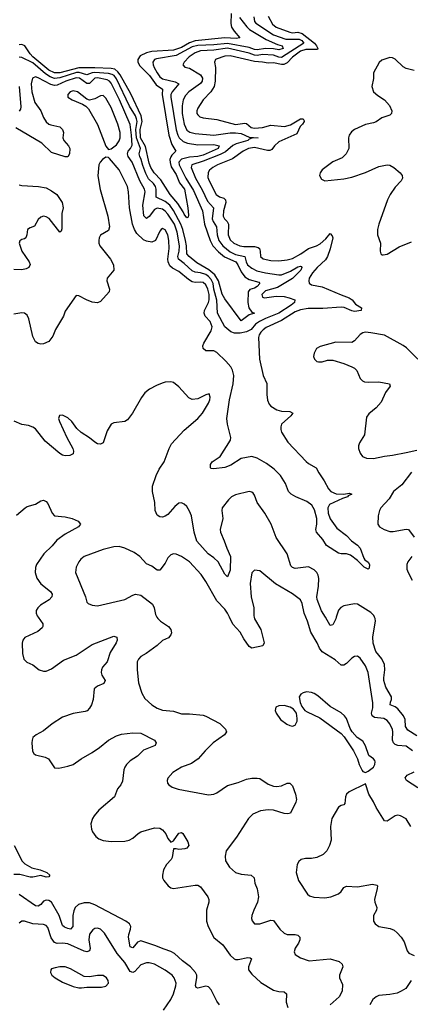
# Model space of a CAD drawing. Header units: inches. Extents: x 1694797 to 1849917, y 907313 to 1017959.
# Tile 791 of 834: x 1836434 to 1839321, y 987134 to 994424. Entities that reach past the tile are written whole.
import ezdxf

# ---------------------------------------------------------------- set-up
doc = ezdxf.new("R2010")
doc.units = ezdxf.units.IN
doc.header["$MEASUREMENT"] = 0
doc.layers.add('B8938', color=7, linetype='Continuous')
doc.layers.add('B8939', color=7, linetype='Continuous')

msp = doc.modelspace()

# ---------------------------------------------------------------- linework, layer by layer
at = {"layer": 'B8938', "color": 5}
for points, elevation in [([(1836570.8, 990000), (1836605, 989950), (1836605.5, 989930), (1836600, 989920), (1836566.7, 989893.3), (1836470.8, 989850), (1836456.3, 989830), (1836452.7, 989807.3), (1836454.4, 989730), (1836463.8, 989690), (1836485.8, 989665.9), (1836530, 989647.7), (1836577.3, 989610), (1836610, 989599.5), (1836630, 989601.5), (1836670, 989616.9), (1836757.4, 989682.6), (1836850, 989718.6), (1836970, 989797.1), (1837130, 989859.5), (1837151.8, 989851.8), (1837154.9, 989830), (1837147.4, 989810), (1837101.4, 989738.6), (1837079.7, 989670), (1837046.7, 989630), (1837038.9, 989610), (1837036.5, 989590), (1837041.2, 989570), (1837064.6, 989530), (1837055.3, 989510), (1837008.2, 989490), (1836985.3, 989470), (1836978, 989390), (1836964.2, 989350), (1836950, 989325.6), (1836932.6, 989307.4), (1836918.2, 989301.8), (1836830, 989287.4), (1836750, 989260.5), (1836673, 989210), (1836610, 989158), (1836554.8, 989130), (1836530.8, 989110), (1836525.5, 989090), (1836523, 989070), (1836528.4, 989008.4), (1836538.8, 988990), (1836550, 988982), (1836622.6, 988962.6), (1836646.8, 988950), (1836690, 988884.9), (1836723, 988883), (1836790, 988895.8), (1836830, 988910.4), (1836888, 988952), (1836970, 988998.3), (1837024.5, 989035.5), (1837090.5, 989089.5), (1837150, 989121.3), (1837185.9, 989134.1), (1837270, 989143.9), (1837330, 989140.8), (1837430.7, 989090), (1837442, 989070), (1837434, 989050), (1837350, 989014.8), (1837304.2, 988970), (1837250, 988935.9), (1837222.3, 988910), (1837210.2, 988890), (1837204.6, 988870), (1837194.7, 988785.3), (1837180.9, 988759.1), (1837156, 988730), (1837133.4, 988670), (1837018, 988570), (1836983.1, 988530), (1836972, 988510), (1836960.3, 988470), (1836964.6, 988430), (1836972, 988410), (1836996.7, 988376.7), (1837019.9, 988359.9), (1837050, 988346.5), (1837110, 988339.7), (1837210, 988342.6), (1837242.7, 988350), (1837270, 988364), (1837310, 988399), (1837330, 988410.3), (1837430, 988441.3), (1837470, 988437.7), (1837490, 988425.2), (1837514.7, 988394.7), (1837530, 988361.7), (1837550, 988334.7), (1837570, 988344.4), (1837610, 988401.3), (1837630, 988406.4), (1837638.9, 988398.9), (1837677.4, 988337.4), (1837684.9, 988310), (1837670.4, 988290), (1837654.9, 988285.1), (1837610, 988280.2), (1837590, 988285.2), (1837570, 988284.2), (1837560.4, 988219.6), (1837553.5, 988206.5), (1837519, 988170), (1837497.3, 988130), (1837489, 988090), (1837490.3, 988070), (1837499, 988050), (1837530.3, 988010), (1837550, 987996.5), (1837570, 987990.2), (1837730, 988016.5), (1837750, 988015.5), (1837770, 988004.2), (1837824.9, 987930), (1837832.4, 987910), (1837832.4, 987890), (1837815.8, 987830), (1837814.9, 987750), (1837826.2, 987710), (1837870, 987629.2), (1837934.8, 987574.8), (1837990, 987497.2), (1838019.5, 987470), (1838030, 987464.6), (1838050, 987464.2), (1838121.3, 987481.3), (1838138.2, 987478.2), (1838147, 987470), (1838124.4, 987410), (1838125.8, 987390), (1838150, 987357.6), (1838215.4, 987295.4), (1838310, 987239.5), (1838350, 987227.4), (1838390, 987226), (1838406, 987210), (1838402.6, 987150), (1838416.1, 987110)], 620), ([(1837448.7, 990000), (1837454, 989990), (1837474.4, 989970), (1837534, 989930), (1837552.2, 989910), (1837555.1, 989884.9), (1837550.3, 989869.7), (1837533.4, 989846.6), (1837490, 989827.3), (1837450, 989789.5), (1837368, 989730), (1837330, 989708), (1837312, 989690), (1837301.7, 989670), (1837301.1, 989610), (1837312.9, 989512.9), (1837337.3, 989437.3), (1837358, 989398), (1837410.7, 989350), (1837450, 989327.2), (1837490, 989311.8), (1837570, 989305.3), (1837630, 989283.8), (1837690, 989284.9), (1837790, 989273.7), (1837810, 989267.7), (1837913, 989213), (1837954.4, 989170), (1837962.4, 989150), (1837948, 989130), (1837864.9, 989070), (1837803.8, 989010), (1837752.7, 988950), (1837702.7, 988917.3), (1837630, 988889.7), (1837564.9, 988850), (1837530, 988808), (1837524.9, 988790), (1837527.3, 988770), (1837537.5, 988757.5), (1837561.7, 988741.7), (1837605.8, 988725.9), (1837830, 988685.7), (1837870, 988688.9), (1837890, 988698.3), (1837970, 988754.3), (1838050, 988774.8), (1838110, 988800.1), (1838150, 988808.1), (1838189.3, 988809.3), (1838210, 988805.2), (1838270, 988763.5), (1838310, 988749.3), (1838333.4, 988746.6), (1838369.8, 988750.2), (1838410.5, 988770.5), (1838430, 988770.6), (1838450, 988751), (1838472, 988690), (1838479.5, 988650), (1838474.4, 988630), (1838434.9, 988550), (1838415.1, 988544.9), (1838390, 988546.3), (1838310, 988570.7), (1838270, 988573), (1838213.7, 988566.3), (1838157.4, 988542.6), (1838124.6, 988510), (1838037.4, 988370), (1837960.4, 988270), (1837952.2, 988230), (1837955.8, 988195.8), (1837983.7, 988150), (1838029.4, 988109.4), (1838070, 988096.5), (1838146, 988090), (1838167.2, 988070), (1838172.8, 988030), (1838188.2, 987988.2), (1838198.5, 987930), (1838191.7, 987890), (1838163.7, 987830), (1838150.4, 987790), (1838148.2, 987770), (1838152.5, 987752.5), (1838170, 987730.7), (1838210, 987730.4), (1838290, 987757.1), (1838310, 987753), (1838357.1, 987690), (1838390, 987659.5), (1838410.3, 987650.3), (1838470, 987650.3), (1838490, 987645.5), (1838503.8, 987630), (1838504.2, 987610), (1838494.8, 987585.2), (1838470.3, 987550), (1838462.3, 987522.3), (1838470, 987503), (1838510, 987478), (1838574.4, 987454.4), (1838730.2, 987470.2), (1838794.8, 987450), (1838818, 987430), (1838822.4, 987410), (1838797.1, 987350), (1838799.3, 987330), (1838819.6, 987279.6), (1838817.3, 987230), (1838796.5, 987190), (1838730, 987129.6)], 640), ([(1838166.7, 990000), (1838170, 989988.5), (1838216.2, 989910), (1838241.1, 989810), (1838231.2, 989788.8), (1838150, 989769.7), (1838130, 989782), (1838090, 989838.7), (1838063.1, 989890), (1838009.3, 989949.3), (1837984.5, 990000)], 640), ([(1839337.4, 989010), (1839290, 989045.3), (1839230, 989049.9), (1839210, 989057.7), (1839196.5, 989070), (1839189.1, 989090), (1839193.1, 989150), (1839189.3, 989169.3), (1839170, 989209.7), (1839150, 989234.2), (1839127, 989250), (1839057.3, 989257.3), (1839038.9, 989270), (1839034.4, 989290), (1839043.9, 989330), (1839044.8, 989364.8), (1839010.6, 989590.6), (1838990, 989640.7), (1838950, 989696), (1838930, 989712.3), (1838910, 989709.5), (1838890, 989697), (1838850, 989656.3), (1838830, 989644.2), (1838810, 989645.6), (1838765.4, 989685.4), (1838670, 989742.7), (1838650.8, 989770), (1838632.9, 989810), (1838585.8, 989890), (1838560.8, 989970), (1838548.5, 990000)], 640), ([(1838774, 990000), (1838770, 989987.3), (1838750, 989944.5), (1838730, 989938.4), (1838693.4, 990000)], 620), ([(1839370, 989120.8), (1839302.8, 989162.8), (1839285.3, 989190), (1839283.5, 989243.5), (1839272.3, 989270), (1839230, 989321.2), (1839210, 989335.8), (1839172.4, 989350), (1839174.5, 989370), (1839183.4, 989390), (1839183.4, 989410), (1839141.7, 989481.7), (1839126.5, 989530), (1839125.1, 989550), (1839133.8, 989610), (1839130.7, 989650.7), (1839112.1, 989692.1), (1839067.1, 989747.1), (1839046.7, 989806.7), (1839045.6, 989854.4), (1839063.2, 989970), (1839060.8, 989990), (1839056.4, 990000)], 620), ([(1839377.4, 988737.4), (1839292.8, 988790), (1839283, 988810), (1839297.4, 988830), (1839350, 988854.7)], 640), ([(1839326.3, 988450), (1839290, 988507), (1839250, 988529.6), (1839230, 988533.3), (1839210, 988528.2), (1839150, 988489.4), (1839130, 988493.2), (1839069.6, 988590), (1839050, 988633.2), (1839016, 988690), (1838990, 988766), (1838870, 988707.3), (1838850.5, 988690), (1838843.1, 988670), (1838838.4, 988621.6), (1838830.4, 988609.6), (1838810, 988604.5), (1838790, 988592.7), (1838742.4, 988510), (1838730.4, 988450), (1838737.1, 988350), (1838725.3, 988310), (1838703.6, 988270), (1838677.7, 988242.3), (1838630, 988221), (1838590, 988213.5), (1838546.1, 988213.9), (1838515.3, 988204.7), (1838497.3, 988190), (1838484, 988170), (1838478, 988110), (1838494.9, 988050), (1838562, 987950), (1838576.4, 987936.4), (1838607.2, 987927.2), (1838690, 987921.7), (1838734, 987930), (1838790, 987950.5), (1838810, 987967.7), (1838830, 987997.3), (1838850, 988008.2), (1838930, 988003.6), (1839042, 988022), (1839075.2, 988015.2), (1839078.8, 988010), (1839077.3, 987990), (1839058, 987910), (1839059.1, 987890), (1839074, 987850), (1839070.7, 987830), (1839050.6, 987790), (1839050.5, 987750), (1839062, 987730), (1839090, 987710.4), (1839173.8, 987693.8), (1839201.7, 987681.7), (1839223.9, 987663.9), (1839253.4, 987630), (1839275.3, 987595.3), (1839298.8, 987530), (1839310, 987511.3), (1839350, 987494.8)], 660), ([(1836392, 988310), (1836453, 988193), (1836472.7, 988172.7), (1836523, 988143), (1836584.7, 988130), (1836633.4, 988110), (1836656.4, 988090), (1836650, 988077.2), (1836630, 988076.2), (1836590, 988086.2), (1836530, 988074.8), (1836510, 988075.8), (1836435, 988095), (1836390, 988094.5)], 580), ([(1837909.9, 987129.9), (1837890, 987158), (1837850, 987240.4), (1837830, 987262.2), (1837810, 987268.1), (1837750, 987252.4), (1837738, 987258), (1837732.2, 987272.2), (1837743.9, 987330), (1837743.6, 987350), (1837734.2, 987370), (1837696.7, 987410), (1837636.3, 987456.3), (1837579, 987510), (1837550, 987525.5), (1837500.7, 987540.7), (1837432.6, 987570), (1837330, 987603.2), (1837305.8, 987594.2), (1837270, 987552), (1837250, 987559.7), (1837238.5, 987630), (1837240.3, 987650), (1837254, 987690), (1837255, 987710), (1837245, 987730), (1837218.8, 987750), (1836988.8, 987870), (1836950, 987884.5), (1836910, 987884.6), (1836868.1, 987871.9), (1836843.9, 987850), (1836833.4, 987826.6), (1836827.6, 987792.4), (1836827.6, 987710), (1836810, 987690.8), (1836790, 987694.7), (1836764, 987704), (1836750, 987716.4), (1836724.9, 987790), (1836668.9, 987890), (1836650, 987902.6), (1836630, 987905.6), (1836610, 987897), (1836590, 987872.7), (1836570, 987859.3), (1836550, 987862.5), (1836430, 987945.7)], 620), ([(1837495.9, 987090), (1837551.4, 987170), (1837571.7, 987210), (1837588.6, 987270), (1837589.7, 987290), (1837576.9, 987330), (1837559.7, 987350), (1837510, 987386.4), (1837430, 987429.8), (1837390, 987441.4), (1837370, 987441.5), (1837330, 987426.2), (1837283.8, 987376.2), (1837270, 987369.2), (1837250, 987377), (1837210, 987444.1), (1837153.3, 987510), (1837061.4, 987661.4), (1837030, 987691.2), (1837010, 987696.3), (1836990, 987694.7), (1836974.8, 987685.2), (1836950, 987652), (1836944.2, 987610), (1836954.2, 987545.8), (1836950.8, 987529.2), (1836930, 987522.9), (1836910, 987527.8), (1836790, 987580.2), (1836750, 987585.4), (1836710, 987583.2), (1836690, 987590.6), (1836665.8, 987625.7), (1836641.8, 987701.8), (1836630, 987716.9), (1836610, 987724.7), (1836530, 987728.7), (1836470, 987748.2), (1836450, 987748), (1836438.7, 987741.3), (1836430, 987734)], 640), ([(1839328.9, 987311.1), (1839288.5, 987251.5), (1839254.9, 987230), (1839223.4, 987216.6), (1839170, 987205.8), (1839090, 987197.8), (1839068.4, 987190), (1839044.6, 987170), (1839022.3, 987130)], 660)]:
    msp.add_lwpolyline(points, dxfattribs=dict(at, elevation=elevation))
at = {"layer": 'B8938', "color": 5, "elevation": 660}
for points in [[(1838553.2, 989446.8), (1838530, 989440.9), (1838511, 989430), (1838501, 989410), (1838507.3, 989367.3), (1838518.8, 989338.8), (1838541, 989310), (1838558, 989298), (1838653.7, 989253.7), (1838810, 989138), (1838833.7, 989113.7), (1838901, 989010), (1838930.7, 988950.7), (1838942.8, 988910), (1838964.5, 988864.5), (1838970, 988858), (1838990, 988851), (1839010, 988860.7), (1839050, 988890.7), (1839058.9, 988910), (1839061.6, 988930), (1839058.3, 988938.3), (1839050, 988952), (1839015.5, 988975.5), (1838990, 989048), (1838970, 989082), (1838929.4, 989109.4), (1838891.8, 989151.8), (1838877, 989177), (1838849.4, 989250), (1838836, 989270), (1838811.3, 989291.3), (1838730, 989339.5), (1838638.6, 989418.6), (1838610, 989434.5), (1838590, 989442.9)], [(1838390, 989346.6), (1838350, 989343.7), (1838326.2, 989333.8), (1838323, 989310), (1838328.7, 989288.7), (1838362.2, 989242.2), (1838407.8, 989207.7), (1838430, 989197.1), (1838450, 989194), (1838470, 989201), (1838485.2, 989230), (1838486, 989250), (1838479, 989290), (1838458, 989318), (1838434.5, 989334.5)], [(1836770, 987411.5), (1836730, 987411.5), (1836695.2, 987404.8), (1836670, 987397.2), (1836662.8, 987390), (1836660.7, 987370), (1836670.6, 987350), (1836696.4, 987330), (1836750, 987297.4), (1836830, 987264.9), (1836870, 987254.4), (1836890, 987254.4), (1836930, 987261.3), (1837038.5, 987261.5), (1837070, 987268.4), (1837089.4, 987290), (1837087.3, 987310), (1837075.6, 987330), (1837050, 987346), (1837010, 987346.6), (1836950, 987336), (1836910, 987340.5), (1836810, 987396.2)]]:
    msp.add_lwpolyline(points, close=True, dxfattribs=at)
at = {"layer": 'B8939', "color": 5}
for points, elevation in [([(1838269.5, 994450), (1838303.8, 994390), (1838330, 994369.3), (1838430, 994332.1), (1838450, 994327.2), (1838490, 994331.2), (1838522.5, 994322.5), (1838612.7, 994250), (1838628.5, 994230), (1838637.6, 994210), (1838635.4, 994204.6), (1838550, 994202.2), (1838510, 994191.6), (1838450, 994145.6), (1838410, 994104.9), (1838386.9, 994093.1), (1838370, 994091.9), (1838310, 994104.9), (1838270, 994102.1), (1838230, 994110.2), (1838170, 994113.6), (1837990, 994156.5), (1837950, 994154.4), (1837887, 994133), (1837881.5, 994130), (1837873.8, 994110), (1837880.6, 994070), (1837879.2, 993970), (1837870.7, 993930), (1837847.8, 993890), (1837789.4, 993830), (1837750.2, 993770), (1837743.5, 993750), (1837744.5, 993730), (1837750, 993720.3), (1837766, 993706), (1837790, 993696.5), (1837890, 993685.7), (1838029.3, 993649.3), (1838098.5, 993658.5), (1838110, 993655.1), (1838145.9, 993625.9), (1838170, 993621.6), (1838230, 993627), (1838290, 993642.8), (1838392.2, 993632.2), (1838435.6, 993644.4), (1838510, 993689.3), (1838529.1, 993689.1), (1838536.3, 993676.3), (1838537.4, 993670), (1838524, 993650), (1838507.2, 993632.8), (1838481.5, 993578.5), (1838350, 993519), (1838316.9, 993490), (1838298.1, 993461.9), (1838284.1, 993455.9), (1838264.6, 993455.4), (1838170, 993476.6), (1838126, 993470), (1838085.8, 993450), (1838006.9, 993393.1), (1837897.3, 993350), (1837861.6, 993330), (1837836.5, 993310), (1837826.6, 993293.4), (1837825.4, 993254.6), (1837833.3, 993230), (1837885.4, 993130), (1837910, 993113.1), (1837942.4, 993102.4), (1837956.2, 993090), (1837956.8, 993070), (1837940.1, 993010), (1837939.2, 992970), (1837948, 992950), (1837967.7, 992930), (1837978, 992910), (1837974.1, 992830), (1837990, 992793.8), (1838016.3, 992770), (1838061.1, 992750), (1838090, 992744.8), (1838170, 992744.9), (1838197, 992737), (1838206.1, 992730), (1838212.5, 992710), (1838213.4, 992670), (1838233.8, 992653.8), (1838290, 992640.8), (1838350, 992639.5), (1838410, 992646.1), (1838450, 992656.9), (1838511.3, 992690), (1838570, 992730.1), (1838628.2, 992750), (1838655.4, 992764.6), (1838697.7, 992802.3), (1838730, 992841.7), (1838744.5, 992824.5), (1838748.2, 992810), (1838730, 992727), (1838708.8, 992670), (1838694.7, 992645.3), (1838632.6, 992590), (1838599, 992550), (1838574.7, 992510), (1838570.2, 992490), (1838573.5, 992473.5), (1838590, 992459.7), (1838670, 992445.9), (1838810, 992386.1), (1838870, 992365.8), (1838892.6, 992350), (1838917.6, 992317.6), (1838960.5, 992290), (1838959.1, 992270), (1838910, 992264.5), (1838890, 992268.4), (1838832.5, 992292.5), (1838810, 992295.2), (1838675.3, 992284.7), (1838566, 992286), (1838510, 992276.7), (1838470, 992261.7), (1838370, 992197.5), (1838256.2, 992143.8), (1838232.6, 992127.4), (1838217.1, 992110), (1838204.2, 992090), (1838200.2, 992070), (1838207.4, 991910), (1838234.8, 991790), (1838259.9, 991730), (1838259.6, 991650), (1838266.3, 991606.3), (1838277.5, 991577.5), (1838290, 991561.7), (1838335.4, 991535.4), (1838370, 991525), (1838430, 991521.8), (1838453.4, 991510), (1838438.8, 991490), (1838369.7, 991430.3), (1838364.6, 991410), (1838364.3, 991390), (1838370.1, 991370), (1838415.4, 991295.4), (1838552.4, 991152.4), (1838570, 991137.6), (1838626.4, 991106.4), (1838644.1, 991070), (1838685.9, 991010), (1838716.4, 990950), (1838735, 990930), (1838773.1, 990913.1), (1838828.9, 990911.1), (1838870, 990918), (1838890, 990910.8), (1838861.7, 990898.3), (1838856, 990890), (1838820.3, 990879.7), (1838724.7, 990835.3), (1838711.7, 990810), (1838713.3, 990770), (1838728.2, 990728.2), (1838778.3, 990658.3), (1838850, 990605.2), (1838885.8, 990565.8), (1838930, 990532.5), (1838950.1, 990510), (1838977.1, 990437.1), (1838985.2, 990425.2), (1839010, 990406.3), (1839020.6, 990390), (1839017.4, 990362.6), (1839010, 990355.8), (1838980.5, 990370), (1838930, 990420.5), (1838878.7, 990458.7), (1838850, 990469.7), (1838810.3, 990469.7), (1838790, 990474.7), (1838702.9, 990530), (1838674.9, 990574.9), (1838628.6, 990630), (1838623, 990650), (1838630.7, 990689.3), (1838629.5, 990730.5), (1838613.8, 990793.8), (1838594.7, 990830), (1838557.5, 990857.5), (1838475.4, 990890), (1838440.5, 990910), (1838421.6, 990930), (1838399.4, 990990), (1838360.9, 991050), (1838315.8, 991095.8), (1838259, 991139), (1838190, 991178.2), (1838150, 991190.8), (1838070, 991174.1), (1837993.6, 991126.4), (1837950, 991109.2), (1837870, 991097.6), (1837850, 991100.5), (1837845.3, 991105.3), (1837845.4, 991130), (1837857.7, 991150), (1837916.8, 991190), (1837991.6, 991310), (1837995.3, 991330), (1837969.8, 991429.8), (1837965.9, 991470), (1837985.6, 991610), (1838011.4, 991728.6), (1838016, 991790), (1838007.3, 991830), (1837994.1, 991854.1), (1837956.8, 991896.8), (1837890, 991960.5), (1837870, 991972.1), (1837810, 991972.7), (1837788.9, 991990), (1837787.5, 992010), (1837795.8, 992030), (1837850, 992119.7), (1837857.4, 992150), (1837841.2, 992190), (1837804.9, 992230), (1837796.9, 992250), (1837799, 992270), (1837830.5, 992329.5), (1837835.5, 992350), (1837833.8, 992390), (1837823.4, 992430), (1837810, 992461.7), (1837790, 992478), (1837770, 992481.4), (1837730, 992479), (1837710, 992483.7), (1837681.1, 992501.1), (1837610, 992560.5), (1837564.1, 992584.1), (1837542.5, 992602.5), (1837530.3, 992630), (1837528.9, 992650), (1837538.5, 992730), (1837537.5, 992790), (1837530, 992831.6), (1837510, 992867.3), (1837490, 992877.6), (1837479.1, 992870), (1837470, 992859.3), (1837437, 992790), (1837410, 992778), (1837370, 992784.1), (1837350, 992794.3), (1837300.4, 992840.3), (1837281.4, 992870), (1837266.8, 992910), (1837245, 993030), (1837238.4, 993150), (1837229.8, 993190), (1837170, 993312.8), (1837097.5, 993397.5), (1837090, 993404.5), (1837070, 993407), (1837045.5, 993390), (1837028.2, 993370), (1837018.4, 993350), (1837012.3, 993267.7), (1837027.7, 993167.7), (1837086.4, 992970), (1837098.7, 992890), (1837090, 992863.7), (1837032.1, 992827.9), (1837021.6, 992810), (1837018.4, 992790), (1837019.5, 992770), (1837027, 992750), (1837106, 992650), (1837126.3, 992610), (1837128.5, 992570), (1837080.4, 992510), (1837078.7, 992490), (1837098.3, 992430), (1837095.3, 992410), (1837030, 992338.4), (1837010, 992328), (1836970, 992332.4), (1836926.6, 992350), (1836870, 992380.7), (1836850, 992381.2), (1836770, 992265.2), (1836757, 992230), (1836699.5, 992130), (1836679.1, 992080.9), (1836650, 992041.6), (1836610, 992023.6), (1836590, 992021.3), (1836570, 992026), (1836550, 992039.8), (1836530, 992078.4), (1836502, 992210), (1836490, 992236.2), (1836470, 992251.6), (1836450, 992253.3), (1836390, 992242.6)], 580), ([(1838165.8, 994445.8), (1838169.7, 994410), (1838179.1, 994399.1), (1838310, 994313.1), (1838400.9, 994280.9), (1838499, 994279), (1838519.5, 994270), (1838533.2, 994250), (1838370, 994144.1), (1838350, 994146.5), (1838310, 994161.3), (1838230, 994166.4), (1838190, 994159.7), (1838170, 994162.1), (1838130, 994176.1), (1837970, 994212.4), (1837870, 994198), (1837770, 994193.2), (1837730, 994179.9), (1837687.2, 994150), (1837650.2, 994110), (1837638.7, 994090), (1837653.7, 994073.7), (1837690, 994065), (1837770, 994015.9), (1837784.8, 993990), (1837782.1, 993970), (1837769.4, 993950.6), (1837685.2, 993890), (1837658.3, 993861.7), (1837641.9, 993830), (1837634.2, 993785.8), (1837635.7, 993730), (1837650.8, 993650.8), (1837670, 993606.4), (1837690.5, 993590.6), (1837730, 993580.4), (1837869.2, 993569.2), (1837990, 993585.6), (1838030, 993586), (1838070, 993581.4), (1838130, 993555.1), (1838197.3, 993550), (1838150, 993547.9), (1838130, 993540.3), (1838119.2, 993530), (1838034, 993506), (1838008.3, 993491.7), (1837954.1, 993445.9), (1837914.8, 993425.2), (1837790, 993376.1), (1837706.3, 993350), (1837700.4, 993330), (1837733, 993250), (1837783.4, 993163.4), (1837821.5, 993081.5), (1837865.7, 993030), (1837857.7, 992950), (1837863.4, 992930), (1837889.3, 992890), (1837893.2, 992830), (1837905.7, 992790), (1837935.2, 992750), (1837990, 992705.9), (1838030, 992684.4), (1838098.2, 992670), (1838107.6, 992630), (1838119, 992610), (1838150, 992583.4), (1838185.8, 992565.8), (1838250, 992550.4), (1838350, 992534.4), (1838370, 992534.9), (1838437, 992563), (1838490, 992593.7), (1838510, 992600.2), (1838517.2, 992597.2), (1838520.2, 992590), (1838511.1, 992570), (1838450, 992506.8), (1838339.8, 992440.2), (1838250, 992416.6), (1838224.5, 992390), (1838227.6, 992370), (1838244.7, 992364.7), (1838330, 992378.1), (1838390, 992373.9), (1838425.4, 992365.4), (1838468.1, 992350), (1838464.8, 992330), (1838440.8, 992310), (1838350, 992252.3), (1838250, 992212.6), (1838205.6, 992190), (1838177.1, 992170), (1838144.8, 992130), (1838110, 992112.9), (1838063.1, 992103.1), (1838021.9, 992101.9), (1837993.8, 992113.8), (1837950, 992149.7), (1837895.5, 992250), (1837891.9, 992348.1), (1837869.5, 992429.5), (1837863.2, 992470), (1837850, 992499.7), (1837830, 992523.4), (1837810, 992537.8), (1837770, 992551), (1837730, 992554.3), (1837710, 992565.3), (1837650, 992619.7), (1837607.5, 992650), (1837603.2, 992670), (1837612.7, 992710), (1837615.8, 992750), (1837598.6, 992850), (1837577.1, 992910), (1837530, 992985), (1837510, 993007.2), (1837490, 993020.5), (1837450, 993029.4), (1837430, 993019.6), (1837390, 992966.4), (1837370, 992951.6), (1837351.5, 992971.5), (1837345.2, 993050), (1837362.2, 993150), (1837355.7, 993170), (1837321.8, 993230), (1837265.5, 993370), (1837236.1, 993410), (1837229.9, 993430), (1837236.6, 993450), (1837253.1, 993470), (1837265, 993495), (1837260.7, 993570), (1837250, 993648.3), (1837170.5, 993830), (1837110, 993954.8), (1837096.9, 993970), (1837079.8, 993979.8), (1837010, 993993.2), (1836989.6, 993990), (1836950, 993952.5), (1836930, 993951.7), (1836876.6, 993990), (1836850, 993994.8), (1836775.6, 993970), (1836710, 993938.3), (1836690, 993937), (1836664.5, 993944.5), (1836570, 993994), (1836550, 994000.3), (1836528.2, 993991.8), (1836518.7, 993950), (1836523.7, 993890), (1836545.4, 993810), (1836588.7, 993750), (1836610, 993698.9), (1836630, 993667.8), (1836650, 993651), (1836665, 993645), (1836730, 993631.8), (1836751.3, 993611.3), (1836756.3, 993590), (1836753, 993550), (1836760.2, 993530), (1836795.6, 993490), (1836805.3, 993470), (1836800.9, 993430), (1836790.2, 993409.8), (1836770, 993409.7), (1836670, 993441.2), (1836597.6, 993510), (1836404.5, 993624.5)], 560), ([(1837996, 994470), (1837995.7, 994395.7), (1838000.5, 994370), (1838018.9, 994338.9), (1838062, 994290), (1838035.1, 994284.9), (1837950, 994289.7), (1837730, 994266.9), (1837688.1, 994251.9), (1837630, 994219.2), (1837570, 994199.7), (1837411.7, 994188.3), (1837370, 994179.6), (1837324, 994156), (1837307.5, 994130), (1837307.1, 994110), (1837322, 994082), (1837393.6, 994010), (1837441.7, 993941.7), (1837488.8, 993910), (1837487.4, 993870), (1837535.5, 993570), (1837558.9, 993498.9), (1837588.9, 993450), (1837558.5, 993421.5), (1837551.4, 993408.6), (1837544.7, 993390), (1837546.2, 993366.1), (1837554.7, 993334.7), (1837590, 993278.6), (1837615.1, 993215.1), (1837652.1, 993170), (1837676.9, 993030), (1837682.4, 992977.6), (1837678.6, 992961.4), (1837670, 992957.6), (1837650, 992983.5), (1837642.6, 993002.6), (1837602.5, 993062.5), (1837546.4, 993130), (1837477.7, 993237.7), (1837427.2, 993290), (1837403.3, 993330), (1837390, 993362.7), (1837364.2, 993484.2), (1837327.2, 993550), (1837324.1, 993610), (1837338.5, 993670), (1837332, 993712), (1837254.7, 993874.7), (1837175.5, 994015.5), (1837158.9, 994038.9), (1837136.6, 994056.6), (1837110, 994062.3), (1836990, 994068.4), (1836870, 994067.5), (1836730, 994030.9), (1836690, 994031.2), (1836650, 994050.5), (1836531.7, 994150), (1836510, 994170.3), (1836472, 994230), (1836450, 994239.4), (1836430, 994238.4)], 520), ([(1838059.7, 994439.7), (1838111.8, 994371.8), (1838132.5, 994352.5), (1838256.5, 994276.5), (1838339.7, 994239.7), (1838374.4, 994230), (1838381, 994210), (1838350, 994200.8), (1838310, 994207.5), (1838249.8, 994209.8), (1838190, 994201.7), (1838170, 994203.4), (1838130, 994217.4), (1837970, 994247.9), (1837870, 994237.3), (1837750, 994233.7), (1837710, 994222.2), (1837590, 994160.1), (1837444.5, 994135.5), (1837430.6, 994129.4), (1837418, 994110), (1837419.5, 994090), (1837427.7, 994070), (1837448.8, 994030), (1837470, 994001.7), (1837490, 993986.7), (1837584.1, 993964.1), (1837609.3, 993950), (1837561.7, 993890), (1837552.2, 993870), (1837550.1, 993849.9), (1837589.6, 993609.6), (1837601.7, 993570), (1837613.6, 993550), (1837643, 993523), (1837674.6, 993510), (1837750, 993497.9), (1837870, 993499.5), (1837908.9, 993490), (1837901.2, 993470), (1837790, 993421.8), (1837750, 993410.2), (1837690, 993405), (1837629.2, 993390.7), (1837610.9, 993370), (1837613.1, 993350), (1837662.8, 993250), (1837719, 993159), (1837784.9, 993010), (1837800.7, 992910), (1837841, 992790), (1837862.1, 992750), (1837904.1, 992704.1), (1837948.9, 992668.9), (1838032, 992630), (1838047.6, 992610), (1838070, 992556.8), (1838099.2, 992519.2), (1838130, 992501.4), (1838201.2, 992481.2), (1838209, 992470), (1838190, 992448.2), (1838170, 992436.5), (1838134.4, 992425.6), (1838121.6, 992410), (1838120.8, 992330), (1838127.1, 992290), (1838150, 992259.5), (1838170.6, 992250), (1838130, 992237.7), (1838070, 992193.8), (1837950, 992356.8), (1837930, 992392.1), (1837903.6, 992490), (1837875.9, 992535.9), (1837832.7, 992572.7), (1837744.4, 992624.4), (1837687.1, 992670), (1837670, 992690), (1837667.5, 992750), (1837660.4, 992790), (1837641, 992870), (1837626.2, 992910), (1837570.9, 993010.9), (1837543.6, 993050), (1837510, 993077.1), (1837443, 993110), (1837442.9, 993170), (1837436.7, 993190), (1837423.8, 993210), (1837386.6, 993246.6), (1837365.4, 993285.4), (1837343.5, 993343.5), (1837331.9, 993390), (1837321.7, 993410), (1837317.1, 993430), (1837326, 993470), (1837296.6, 993550), (1837293, 993610), (1837301.2, 993670), (1837298.4, 993690), (1837290, 993711.7), (1837244.5, 993784.5), (1837150, 993986.2), (1837132.3, 994010), (1837118.4, 994018.4), (1837090, 994025.5), (1836990, 994034.1), (1836968.4, 994031.6), (1836930, 994016.7), (1836873.3, 994033.3), (1836852.8, 994032.8), (1836730, 993993), (1836690, 993988.8), (1836660.1, 994000.1), (1836623.7, 994023.7), (1836530, 994104.6), (1836450, 994143.6), (1836430, 994145.7)], 540), ([(1839350, 994049), (1839290, 994061.6), (1839270, 994074.7), (1839210, 994132.4), (1839190, 994142), (1839170, 994143), (1839126, 994130), (1839110, 994123.6), (1839091.7, 994108.3), (1839050.4, 994030), (1839048.4, 993988.4), (1839038, 993930), (1839050.4, 993890), (1839081.7, 993861.7), (1839132, 993830), (1839168.8, 993790), (1839185.3, 993750), (1839182.4, 993730), (1839170, 993716.2), (1839110, 993696.4), (1839070, 993667.8), (1839050, 993659.3), (1838990, 993648.5), (1838909.4, 993610.6), (1838885.8, 993594.2), (1838868.8, 993570), (1838864.6, 993550), (1838866.7, 993470), (1838847.6, 993430), (1838817.7, 993402.3), (1838749.3, 993370.7), (1838670, 993311.8), (1838655.5, 993290), (1838650.7, 993270), (1838664.1, 993244.1), (1838690.5, 993230.5), (1838830, 993244.9), (1838890, 993258.3), (1838990, 993293.4), (1839090, 993338), (1839150, 993349.5), (1839170, 993346), (1839200.2, 993330), (1839245.4, 993290), (1839260.2, 993270), (1839264.7, 993250), (1839254.7, 993230), (1839210, 993184.4), (1839172.4, 993130), (1839152.2, 993090), (1839088.3, 992910), (1839079.6, 992870), (1839078.7, 992830), (1839101.1, 992770), (1839099.3, 992710), (1839102.8, 992690), (1839110, 992682.8), (1839122, 992682), (1839150, 992688.4), (1839238.5, 992741.5), (1839330, 992779.8)], 620), ([(1836429.7, 993930), (1836441.8, 993778.2), (1836439.3, 993760.7), (1836430, 993748)], 540), ([(1836430, 993202.3), (1836450, 993196.1), (1836572, 993190), (1836630, 993178), (1836670, 993157.3), (1836708.7, 993130), (1836747.8, 993070), (1836754.9, 993030), (1836744.6, 992990), (1836745.5, 992874.5), (1836740.7, 992859.3), (1836731.3, 992850), (1836651.1, 992951.1), (1836630, 992964.5), (1836610, 992969.4), (1836590, 992962.7), (1836570, 992945.2), (1836544, 992896), (1836510, 992884), (1836491.3, 992870), (1836487.3, 992830), (1836478.8, 992810), (1836470, 992801.2), (1836450, 992797.2), (1836434.4, 992785.6), (1836430.7, 992769.3), (1836449.3, 992709.3), (1836503, 992630), (1836510.4, 992610.3), (1836501, 992590), (1836481.1, 992578.9), (1836450, 992571.8), (1836390, 992574.7)], 560), ([(1839377.4, 991910), (1839294.4, 991994.4), (1839270, 992012.2), (1839130, 992087.2), (1839030, 992106.4), (1838990.3, 992109.7), (1838970, 992106.6), (1838950, 992093.3), (1838910, 992046), (1838890, 992032.8), (1838770, 992035.3), (1838654.7, 992005.3), (1838628.2, 991990), (1838610, 991955.3), (1838606.7, 991930), (1838613.4, 991910), (1838630, 991893.4), (1838642, 991890), (1838670, 991890.4), (1838710, 991902), (1838750, 991904), (1838830, 991879), (1838890, 991854.7), (1838910, 991842.8), (1838925.5, 991825.5), (1838950, 991768.4), (1838969.3, 991749.3), (1838983.2, 991743.2), (1839010, 991739.1), (1839090, 991742.7), (1839168, 991728), (1839173, 991710), (1839137.3, 991662.7), (1839106.7, 991593.3), (1839069.5, 991550.6), (1839013.8, 991506.2), (1838998.4, 991481.6), (1838981.8, 991350), (1838945.7, 991290), (1838938.7, 991270), (1838938.9, 991250), (1838950, 991214.8), (1838969.2, 991189.2), (1838997.5, 991177.5), (1839050, 991175.5), (1839130, 991193.4), (1839190, 991199.3), (1839290, 991218.7), (1839370, 991237.9)], 620), ([(1838693.4, 990000), (1838666.1, 990046.1), (1838633.8, 990130), (1838631.3, 990151.3), (1838643.1, 990230), (1838646.2, 990286.2), (1838641.2, 990310), (1838630, 990329.7), (1838610, 990351.1), (1838570, 990372.3), (1838470, 990361.2), (1838450, 990367.7), (1838439.4, 990379.4), (1838410.7, 990470), (1838330, 990589.7), (1838292.2, 990690), (1838246, 990770), (1838189.8, 990850), (1838170, 990903.7), (1838158.8, 990918.8), (1838150, 990926), (1838130, 990929.7), (1838030, 990906.2), (1838000.4, 990890), (1837977, 990870), (1837931.6, 990810), (1837929.1, 990790), (1837935.2, 990730), (1837916.1, 990650), (1837918, 990630), (1837945.9, 990565.9), (1837963.9, 990510), (1837992.8, 990450), (1837990.8, 990349.2), (1837970, 990299.3), (1837950, 990318), (1837901.8, 990410), (1837870, 990440.3), (1837827.6, 990470), (1837742.2, 990562.2), (1837723.4, 990630), (1837704.5, 990750), (1837690, 990786), (1837670, 990818.9), (1837650, 990837.4), (1837630, 990846), (1837610, 990844.2), (1837580.4, 990819.6), (1837530, 990760.5), (1837510, 990747.8), (1837490, 990741.6), (1837470, 990742.9), (1837450, 990755.1), (1837435.4, 990790), (1837433.3, 990850), (1837415.2, 990930), (1837416.3, 990970), (1837442.5, 991050), (1837465.2, 991094.8), (1837501.4, 991150), (1837538, 991250), (1837556.2, 991283.8), (1837650, 991385.2), (1837749.7, 991470), (1837784, 991510), (1837830, 991585.5), (1837839.1, 991610), (1837842.9, 991630), (1837833.8, 991653.8), (1837810, 991647.3), (1837750, 991617.4), (1837710, 991612.6), (1837684.9, 991624.9), (1837610, 991706.6), (1837570, 991737.2), (1837550, 991742.3), (1837510, 991739.2), (1837486, 991734), (1837444.1, 991715.9), (1837392.3, 991687.7), (1837359.9, 991660.1), (1837333.1, 991626.9), (1837266.7, 991510), (1837230, 991462), (1837210, 991449.5), (1837130, 991438.4), (1837110, 991429.3), (1837081.2, 991378.8), (1837052, 991290), (1837030, 991280.7), (1837010, 991283.6), (1836990, 991295.6), (1836950, 991328), (1836887.2, 991367.2), (1836856.9, 991396.9), (1836818.5, 991450), (1836790, 991475.1), (1836750, 991494.8), (1836727, 991493), (1836719.5, 991470), (1836726.9, 991450), (1836781.3, 991330), (1836826, 991250), (1836831.7, 991230), (1836828.2, 991210), (1836803.8, 991196.2), (1836770, 991195.3), (1836750, 991200.3), (1836730, 991212), (1836622.6, 991302.6), (1836550, 991393.7), (1836530, 991406.9), (1836498.4, 991418.4), (1836450, 991426.6), (1836391.6, 991451.6)], 620), ([(1839330, 991074.5), (1839259.8, 990980.2), (1839196.9, 990930), (1839164.5, 990875.5), (1839104.2, 990810), (1839093.4, 990790), (1839084.2, 990750), (1839081.3, 990690), (1839093.4, 990670), (1839127.7, 990650), (1839170, 990635.3), (1839194.1, 990634.1), (1839290, 990652.5), (1839308.7, 990648.7), (1839350, 990592)], 620), ([(1836410, 990754.6), (1836473.3, 990810), (1836490, 990819.2), (1836550, 990836.3), (1836590, 990862.6), (1836610, 990867.3), (1836630, 990856.9), (1836642.1, 990842.1), (1836673.2, 990770), (1836690, 990750.2), (1836770, 990741.9), (1836821.6, 990730), (1836867, 990710), (1836884.4, 990690), (1836868.4, 990670), (1836770, 990614.3), (1836709.1, 990570), (1836672.7, 990527.3), (1836611.8, 990470), (1836558.7, 990390), (1836551.6, 990368.5), (1836547.6, 990330), (1836560.2, 990290), (1836590, 990246.4), (1836660.9, 990190), (1836673.1, 990170), (1836671.7, 990150), (1836652, 990128), (1836588.4, 990090), (1836567, 990070), (1836556.5, 990050), (1836556, 990030), (1836564, 990010), (1836570.8, 990000)], 620), ([(1837984.5, 990000), (1837970, 990029.6), (1837950, 990060.4), (1837890, 990120.5), (1837810, 990264.7), (1837776.2, 990316.2), (1837690, 990409.7), (1837630, 990449.7), (1837590, 990467.6), (1837570, 990469.6), (1837550, 990462), (1837530, 990439.3), (1837510, 990401.2), (1837470, 990348.7), (1837450, 990349), (1837410, 990379), (1837370, 990394), (1837321.2, 990450), (1837279.1, 990479.1), (1837211.1, 990511.1), (1837170, 990523.5), (1837130, 990520.4), (1837050, 990501.5), (1836910.8, 990450), (1836886, 990430), (1836870, 990409.2), (1836850.4, 990370), (1836846, 990330), (1836920.3, 990150), (1836930.4, 990110.4), (1836940.7, 990100.7), (1836970, 990088.2), (1837010, 990083.7), (1837210, 990130.3), (1837270, 990163.7), (1837290, 990170.3), (1837330, 990163.7), (1837416.4, 990096.4), (1837427.2, 990070), (1837438.7, 990018.7), (1837448.7, 990000)], 640), ([(1839332.4, 990450), (1839303.5, 990410), (1839295.6, 990390), (1839296.3, 990356.3), (1839305.5, 990330), (1839334.8, 990274.8)], 620), ([(1838548.5, 990000), (1838536.2, 990030), (1838522.5, 990102.5), (1838508.9, 990128.9), (1838450, 990173), (1838325.8, 990245.8), (1838210, 990344), (1838170, 990348.7), (1838150.7, 990329.3), (1838136.5, 990250), (1838144.6, 990150), (1838165, 990070), (1838163.8, 990010), (1838166.7, 990000)], 640), ([(1839056.4, 990000), (1839051.3, 990011.3), (1839030, 990034.4), (1838930, 990097.6), (1838910, 990099.7), (1838830, 990084.7), (1838808, 990072), (1838790, 990051.5), (1838774, 990000)], 620)]:
    msp.add_lwpolyline(points, dxfattribs=dict(at, elevation=elevation))
at = {"layer": 'B8939', "color": 5, "elevation": 580}
msp.add_lwpolyline([(1836830, 993897.6), (1836806.4, 993890), (1836788.5, 993870), (1836790.5, 993850), (1836820.7, 993830), (1836898.3, 993798.3), (1836923.7, 993783.7), (1836943.4, 993763.4), (1837008.2, 993648.2), (1837070, 993487.7), (1837090, 993464), (1837110, 993467.7), (1837150, 993498), (1837170, 993527), (1837176.8, 993550), (1837175.7, 993590), (1837158.8, 993650), (1837110, 993775.1), (1837070, 993844), (1837050, 993862), (1837030, 993861.3), (1836990, 993838), (1836950, 993829.3), (1836930, 993836.2), (1836862, 993890)], close=True, dxfattribs=at)

doc.saveas('drawing.dxf')
